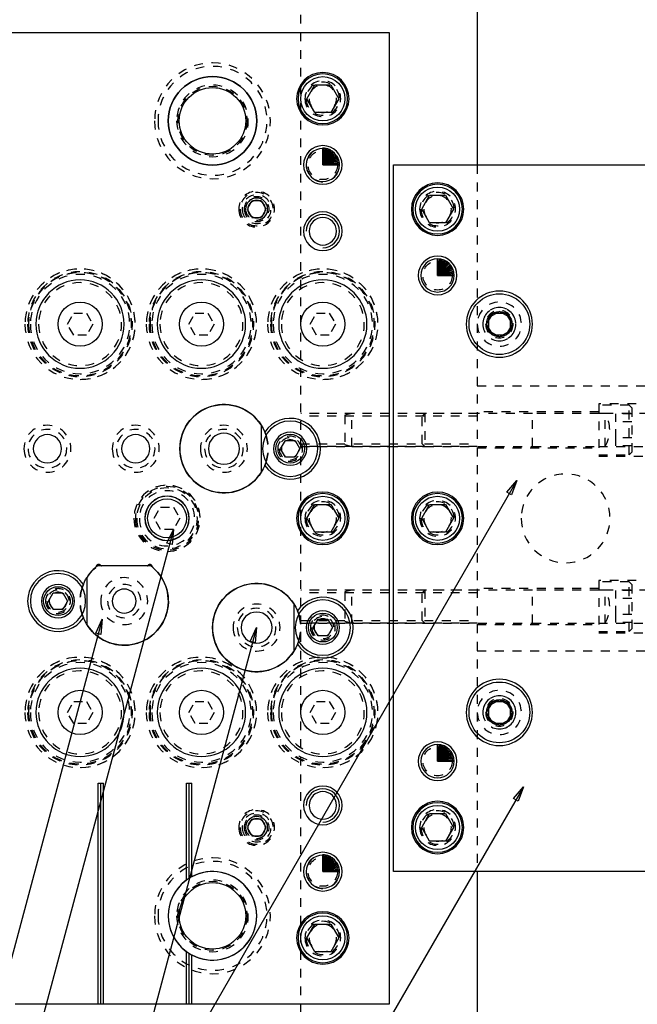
# Model space of a CAD drawing. Header units: inches. Extents: x 3 to 289, y 4 to 291.
# Tile 391 of 634: x 43.54 to 50.54, y 224.51 to 235.66. Entities that reach past the tile are written whole.
import ezdxf

# ---------------------------------------------------------------- set-up
doc = ezdxf.new("R2010")
doc.units = ezdxf.units.IN
doc.header["$LTSCALE"] = 0.5
doc.header["$MEASUREMENT"] = 0
doc.linetypes.add('HIDDEN', pattern=[0.225, 0.15, -0.075])
doc.layers.add('DIE', color=7, linetype='Continuous')

# ---------------------------------------------------------------- blocks, each defined once
blk = doc.blocks.new('ArrowheadClosed')
at = {"color": 0}
for p, q in [((0, 0), (-1, 0.176)), ((-1, 0.176), (-1, -0.176)), ((-1, -0.176), (0, 0))]:
    blk.add_line(p, q, dxfattribs=at)

msp = doc.modelspace()

# ---------------------------------------------------------------- linework, layer by layer
at = {"layer": 'DIE', "color": 254, "linetype": 'HIDDEN'}
for p, q in [((46.727, 219.016), (46.727, 245.516)), ((48.727, 234.016), (48.727, 226.016)), ((46.173, 233.61), (46.119, 233.516)), ((46.119, 233.516), (46.173, 233.423)), ((46.282, 233.61), (46.173, 233.61)), ((46.336, 233.516), (46.282, 233.61)), ((46.282, 233.423), (46.336, 233.516)), ((46.173, 233.423), (46.282, 233.423)), ((44.083, 232.214), (44.155, 232.339)), ((44.155, 232.339), (44.3, 232.339)), ((44.3, 232.339), (44.372, 232.214)), ((45.458, 232.214), (45.53, 232.339)), ((45.53, 232.339), (45.675, 232.339)), ((45.675, 232.339), (45.747, 232.214)), ((46.833, 232.214), (46.905, 232.339)), ((46.905, 232.339), (47.05, 232.339)), ((47.05, 232.339), (47.122, 232.214)), ((44.155, 232.089), (44.083, 232.214)), ((44.372, 232.214), (44.3, 232.089)), ((45.53, 232.089), (45.458, 232.214)), ((45.747, 232.214), (45.675, 232.089)), ((46.905, 232.089), (46.833, 232.214)), ((47.122, 232.214), (47.05, 232.089)), ((44.3, 232.089), (44.155, 232.089)), ((45.675, 232.089), (45.53, 232.089)), ((47.05, 232.089), (46.905, 232.089)), ((48.727, 231.516), (50.727, 231.516)), ((50.102, 231.313), (50.102, 230.72)), ((50.727, 231.313), (50.102, 231.313)), ((50.446, 231.298), (50.102, 231.298)), ((50.446, 230.735), (50.446, 231.298)), ((50.477, 231.266), (50.446, 231.298)), ((48.134, 231.204), (46.727, 231.204)), ((48.727, 231.204), (46.727, 231.204)), ((47.307, 231.204), (47.227, 231.183)), ((47.227, 231.183), (47.227, 230.85)), ((47.307, 230.829), (47.307, 231.204)), ((48.134, 231.204), (47.307, 231.204)), ((48.134, 231.204), (48.102, 231.173)), ((48.134, 231.204), (48.134, 230.829)), ((49.352, 231.204), (48.134, 231.204)), ((50.102, 231.22), (48.727, 231.22)), ((49.352, 230.829), (49.352, 231.204)), ((50.102, 231.204), (49.352, 231.204)), ((50.177, 231.204), (50.102, 231.204)), ((50.665, 231.204), (50.102, 231.204)), ((50.177, 230.829), (50.177, 231.204)), ((50.295, 231.107), (50.295, 231.197)), ((50.477, 231.197), (50.295, 231.197)), ((50.477, 231.266), (50.477, 230.766)), ((48.727, 231.173), (46.727, 231.173)), ((48.102, 230.86), (48.102, 231.173)), ((50.295, 230.926), (50.295, 231.107)), ((50.477, 231.107), (50.295, 231.107)), ((46.727, 230.86), (48.727, 230.86)), ((47.227, 230.85), (47.307, 230.829)), ((48.102, 230.86), (48.134, 230.829)), ((50.477, 230.926), (50.295, 230.926)), ((50.295, 230.836), (50.295, 230.926)), ((46.727, 230.829), (48.134, 230.829)), ((48.727, 230.829), (46.727, 230.829)), ((47.307, 230.829), (48.134, 230.829)), ((48.134, 230.829), (49.352, 230.829)), ((48.727, 230.813), (50.102, 230.813)), ((49.352, 230.829), (50.102, 230.829)), ((50.102, 230.829), (50.177, 230.829)), ((50.102, 230.829), (50.665, 230.829)), ((50.102, 230.735), (50.446, 230.735)), ((50.477, 230.836), (50.295, 230.836)), ((50.446, 230.735), (50.477, 230.766)), ((50.102, 230.72), (50.727, 230.72)), ((45.067, 230.016), (45.139, 230.141)), ((45.139, 230.141), (45.284, 230.141)), ((45.284, 230.141), (45.356, 230.016)), ((45.139, 229.891), (45.067, 230.016)), ((45.356, 230.016), (45.284, 229.891)), ((45.284, 229.891), (45.139, 229.891)), ((50.102, 229.313), (50.102, 228.72)), ((50.727, 229.313), (50.102, 229.313)), ((50.446, 229.298), (50.102, 229.298)), ((50.446, 228.735), (50.446, 229.298)), ((50.477, 229.266), (50.446, 229.298)), ((48.134, 229.204), (46.727, 229.204)), ((48.727, 229.204), (46.727, 229.204)), ((48.727, 229.173), (46.727, 229.173)), ((47.307, 229.204), (47.227, 229.183)), ((47.227, 229.183), (47.227, 228.85)), ((47.307, 228.829), (47.307, 229.204)), ((48.134, 229.204), (47.307, 229.204)), ((48.134, 229.204), (48.102, 229.173)), ((48.102, 228.86), (48.102, 229.173)), ((48.134, 229.204), (48.134, 228.829)), ((49.352, 229.204), (48.134, 229.204)), ((50.102, 229.22), (48.727, 229.22)), ((49.352, 228.829), (49.352, 229.204)), ((50.102, 229.204), (49.352, 229.204)), ((50.177, 229.204), (50.102, 229.204)), ((50.665, 229.204), (50.102, 229.204)), ((50.177, 228.829), (50.177, 229.204)), ((50.295, 229.107), (50.295, 229.197)), ((50.477, 229.197), (50.295, 229.197)), ((50.477, 229.266), (50.477, 228.766)), ((50.477, 229.107), (50.295, 229.107)), ((50.295, 228.926), (50.295, 229.107)), ((46.727, 228.86), (48.727, 228.86)), ((47.227, 228.85), (47.307, 228.829)), ((48.102, 228.86), (48.134, 228.829)), ((50.477, 228.926), (50.295, 228.926)), ((50.295, 228.836), (50.295, 228.926)), ((50.477, 228.836), (50.295, 228.836)), ((46.727, 228.829), (48.134, 228.829)), ((48.727, 228.829), (46.727, 228.829)), ((47.307, 228.829), (48.134, 228.829)), ((48.134, 228.829), (49.352, 228.829)), ((48.727, 228.813), (50.102, 228.813)), ((49.352, 228.829), (50.102, 228.829)), ((50.102, 228.829), (50.177, 228.829)), ((50.102, 228.829), (50.665, 228.829)), ((50.102, 228.735), (50.446, 228.735)), ((50.446, 228.735), (50.477, 228.766)), ((50.102, 228.72), (50.727, 228.72)), ((48.727, 228.516), (50.727, 228.516)), ((44.083, 227.819), (44.155, 227.944)), ((44.155, 227.944), (44.3, 227.944)), ((44.3, 227.944), (44.372, 227.819)), ((45.458, 227.819), (45.53, 227.944)), ((45.53, 227.944), (45.675, 227.944)), ((45.675, 227.944), (45.747, 227.819)), ((46.833, 227.819), (46.905, 227.944)), ((46.905, 227.944), (47.05, 227.944)), ((47.05, 227.944), (47.122, 227.819)), ((44.155, 227.694), (44.083, 227.819)), ((44.372, 227.819), (44.3, 227.694)), ((45.53, 227.694), (45.458, 227.819)), ((45.747, 227.819), (45.675, 227.694)), ((46.905, 227.694), (46.833, 227.819)), ((47.122, 227.819), (47.05, 227.694)), ((44.3, 227.694), (44.155, 227.694)), ((45.675, 227.694), (45.53, 227.694)), ((47.05, 227.694), (46.905, 227.694)), ((46.173, 226.61), (46.119, 226.516)), ((46.282, 226.61), (46.173, 226.61)), ((46.336, 226.516), (46.282, 226.61)), ((46.119, 226.516), (46.173, 226.423)), ((46.282, 226.423), (46.336, 226.516)), ((46.173, 226.423), (46.282, 226.423))]:
    msp.add_line(p, q, dxfattribs=at)
at = {"layer": 'DIE', "color": 254, "linetype": 'Continuous'}
for p, q in [((48.727, 245.516), (48.727, 234.016)), ((48.727, 226.016), (48.727, 219.016))]:
    msp.add_line(p, q, dxfattribs=at)
at = {"layer": 'DIE', "color": 9, "linetype": 'Continuous'}
for p, q in [((38.227, 235.516), (47.727, 235.516)), ((47.727, 235.516), (47.727, 224.516)), ((47.777, 226.016), (47.777, 234.016)), ((47.777, 234.016), (53.277, 234.016)), ((46.277, 231.075), (46.277, 230.533)), ((45.027, 229.479), (44.427, 229.479)), ((44.986, 229.479), (44.469, 229.479)), ((44.307, 228.808), (44.307, 229.35)), ((46.647, 229.05), (46.647, 228.508)), ((44.431, 227.016), (44.493, 227.016)), ((44.431, 224.516), (44.431, 227.016)), ((44.462, 224.516), (44.462, 227.016)), ((44.493, 224.516), (44.493, 227.016)), ((45.431, 227.016), (45.493, 227.016)), ((45.431, 225.92), (45.431, 227.016)), ((45.462, 225.941), (45.462, 227.016)), ((45.493, 225.959), (45.493, 227.016)), ((53.277, 226.016), (47.777, 226.016)), ((45.431, 224.516), (45.431, 225.113)), ((45.462, 224.516), (45.462, 225.092)), ((45.493, 224.516), (45.493, 225.074)), ((44.431, 224.516), (43.493, 224.516)), ((44.462, 224.516), (44.431, 224.516)), ((44.493, 224.516), (44.462, 224.516)), ((45.431, 224.516), (44.493, 224.516)), ((45.462, 224.516), (45.431, 224.516)), ((45.493, 224.516), (45.462, 224.516)), ((47.727, 224.516), (45.493, 224.516))]:
    msp.add_line(p, q, dxfattribs=at)
at = {"layer": 'DIE', "color": 132, "linetype": 'Continuous'}
for p, q in [((46.797, 234.766), (46.887, 234.923)), ((46.887, 234.923), (47.068, 234.923)), ((47.068, 234.923), (47.158, 234.766)), ((46.887, 234.61), (46.797, 234.766)), ((47.158, 234.766), (47.068, 234.61)), ((47.068, 234.61), (46.887, 234.61)), ((48.097, 233.516), (48.187, 233.673)), ((48.187, 233.673), (48.368, 233.673)), ((48.368, 233.673), (48.458, 233.516)), ((48.187, 233.36), (48.097, 233.516)), ((48.458, 233.516), (48.368, 233.36)), ((48.368, 233.36), (48.187, 233.36)), ((46.499, 230.804), (46.553, 230.898)), ((46.553, 230.898), (46.662, 230.898)), ((46.662, 230.898), (46.716, 230.804)), ((46.553, 230.71), (46.499, 230.804)), ((46.716, 230.804), (46.662, 230.71)), ((46.662, 230.71), (46.553, 230.71)), ((46.797, 230.016), (46.887, 230.173)), ((46.887, 230.173), (47.068, 230.173)), ((47.068, 230.173), (47.158, 230.016)), ((48.097, 230.016), (48.187, 230.173)), ((48.187, 230.173), (48.368, 230.173)), ((48.368, 230.173), (48.458, 230.016)), ((46.887, 229.86), (46.797, 230.016)), ((47.158, 230.016), (47.068, 229.86)), ((48.187, 229.86), (48.097, 230.016)), ((48.458, 230.016), (48.368, 229.86)), ((47.068, 229.86), (46.887, 229.86)), ((48.368, 229.86), (48.187, 229.86)), ((43.869, 229.079), (43.923, 229.173)), ((43.923, 229.173), (44.032, 229.173)), ((44.032, 229.173), (44.086, 229.079)), ((43.923, 228.985), (43.869, 229.079)), ((44.086, 229.079), (44.032, 228.985)), ((44.032, 228.985), (43.923, 228.985)), ((46.869, 228.779), (46.923, 228.873)), ((46.923, 228.873), (47.032, 228.873)), ((47.032, 228.873), (47.086, 228.779)), ((46.923, 228.685), (46.869, 228.779)), ((47.086, 228.779), (47.032, 228.685)), ((47.032, 228.685), (46.923, 228.685)), ((48.097, 226.516), (48.187, 226.673)), ((48.187, 226.673), (48.368, 226.673)), ((48.368, 226.673), (48.458, 226.516)), ((48.187, 226.36), (48.097, 226.516)), ((48.458, 226.516), (48.368, 226.36)), ((48.368, 226.36), (48.187, 226.36)), ((46.797, 225.266), (46.887, 225.423)), ((46.887, 225.423), (47.068, 225.423)), ((47.068, 225.423), (47.158, 225.266)), ((46.887, 225.11), (46.797, 225.266)), ((47.158, 225.266), (47.068, 225.11)), ((47.068, 225.11), (46.887, 225.11))]:
    msp.add_line(p, q, dxfattribs=at)
at = {"layer": 'DIE', "color": 100, "linetype": 'Continuous'}
for p, q in [((46.977, 234.016), (46.977, 234.204)), ((46.977, 234.016), (46.994, 234.203)), ((46.977, 234.016), (47.01, 234.201)), ((46.977, 234.016), (47.026, 234.198)), ((46.977, 234.016), (47.042, 234.193)), ((46.977, 234.016), (47.057, 234.186)), ((46.977, 234.016), (47.071, 234.179)), ((46.977, 234.016), (47.085, 234.17)), ((46.977, 234.016), (47.098, 234.16)), ((46.977, 234.016), (47.11, 234.149)), ((46.977, 234.016), (47.121, 234.137)), ((46.977, 234.016), (47.131, 234.124)), ((46.977, 234.016), (47.14, 234.11)), ((46.977, 234.016), (47.147, 234.096)), ((46.977, 234.016), (47.154, 234.081)), ((46.977, 234.016), (47.158, 234.065)), ((46.977, 234.016), (47.162, 234.049)), ((46.977, 234.016), (47.164, 234.033)), ((46.977, 234.016), (47.165, 234.016)), ((48.277, 232.766), (48.277, 232.954)), ((48.277, 232.766), (48.294, 232.953)), ((48.277, 232.766), (48.31, 232.951)), ((48.277, 232.766), (48.326, 232.948)), ((48.277, 232.766), (48.342, 232.943)), ((48.277, 232.766), (48.357, 232.936)), ((48.277, 232.766), (48.371, 232.929)), ((48.277, 232.766), (48.385, 232.92)), ((48.277, 232.766), (48.398, 232.91)), ((48.277, 232.766), (48.41, 232.899)), ((48.277, 232.766), (48.421, 232.887)), ((48.277, 232.766), (48.431, 232.874)), ((48.277, 232.766), (48.44, 232.86)), ((48.277, 232.766), (48.447, 232.846)), ((48.277, 232.766), (48.454, 232.831)), ((48.277, 232.766), (48.458, 232.815)), ((48.277, 232.766), (48.462, 232.799)), ((48.277, 232.766), (48.464, 232.783)), ((48.277, 232.766), (48.465, 232.766)), ((48.277, 227.266), (48.277, 227.454)), ((48.277, 227.266), (48.294, 227.453)), ((48.277, 227.266), (48.31, 227.451)), ((48.277, 227.266), (48.326, 227.448)), ((48.277, 227.266), (48.342, 227.443)), ((48.277, 227.266), (48.357, 227.436)), ((48.277, 227.266), (48.371, 227.429)), ((48.277, 227.266), (48.385, 227.42)), ((48.277, 227.266), (48.398, 227.41)), ((48.277, 227.266), (48.41, 227.399)), ((48.277, 227.266), (48.421, 227.387)), ((48.277, 227.266), (48.431, 227.374)), ((48.277, 227.266), (48.44, 227.36)), ((48.277, 227.266), (48.447, 227.346)), ((48.277, 227.266), (48.454, 227.331)), ((48.277, 227.266), (48.458, 227.315)), ((48.277, 227.266), (48.462, 227.299)), ((48.277, 227.266), (48.464, 227.283)), ((48.277, 227.266), (48.465, 227.266)), ((46.977, 226.016), (46.977, 226.204)), ((46.977, 226.016), (46.994, 226.203)), ((46.977, 226.016), (47.01, 226.201)), ((46.977, 226.016), (47.026, 226.198)), ((46.977, 226.016), (47.042, 226.193)), ((46.977, 226.016), (47.057, 226.186)), ((46.977, 226.016), (47.071, 226.179)), ((46.977, 226.016), (47.085, 226.17)), ((46.977, 226.016), (47.098, 226.16)), ((46.977, 226.016), (47.11, 226.149)), ((46.977, 226.016), (47.121, 226.137)), ((46.977, 226.016), (47.131, 226.124)), ((46.977, 226.016), (47.14, 226.11)), ((46.977, 226.016), (47.147, 226.096)), ((46.977, 226.016), (47.154, 226.081)), ((46.977, 226.016), (47.158, 226.065)), ((46.977, 226.016), (47.162, 226.049)), ((46.977, 226.016), (47.164, 226.033)), ((46.977, 226.016), (47.165, 226.016))]:
    msp.add_line(p, q, dxfattribs=at)
at = {"layer": 'DIE', "color": 136, "linetype": 'Continuous'}
for p, q in [((48.833, 232.214), (48.905, 232.339)), ((48.905, 232.339), (49.05, 232.339)), ((49.05, 232.339), (49.122, 232.214)), ((48.905, 232.089), (48.833, 232.214)), ((49.122, 232.214), (49.05, 232.089)), ((49.05, 232.089), (48.905, 232.089)), ((48.833, 227.819), (48.905, 227.944)), ((48.905, 227.944), (49.05, 227.944)), ((49.05, 227.944), (49.122, 227.819)), ((48.905, 227.694), (48.833, 227.819)), ((49.122, 227.819), (49.05, 227.694)), ((49.05, 227.694), (48.905, 227.694))]:
    msp.add_line(p, q, dxfattribs=at)
at = {"layer": 'DIE', "color": 4, "linetype": 'Continuous'}
for p, q in [((48.977, 232.358), (48.852, 232.286)), ((49.102, 232.286), (48.977, 232.358)), ((48.852, 232.286), (48.852, 232.142)), ((49.102, 232.142), (49.102, 232.286)), ((48.852, 232.142), (48.977, 232.07)), ((48.977, 232.07), (49.102, 232.142)), ((48.977, 227.963), (48.852, 227.891)), ((49.102, 227.891), (48.977, 227.963)), ((48.852, 227.891), (48.852, 227.747)), ((49.102, 227.747), (49.102, 227.891)), ((48.852, 227.747), (48.977, 227.675)), ((48.977, 227.675), (49.102, 227.747))]:
    msp.add_line(p, q, dxfattribs=at)
at = {"layer": 'DIE', "color": 56, "linetype": 'Continuous'}
for p, q in [((49.174, 230.444), (45.341, 223.805)), ((45.284, 229.891), (43.599, 223.606)), ((44.477, 228.873), (42.726, 222.337)), ((46.227, 228.779), (44.475, 222.238)), ((49.249, 226.978), (46.223, 221.736))]:
    msp.add_line(p, q, dxfattribs=at)
at = {"layer": 'DIE', "color": 254, "linetype": 'HIDDEN', "extrusion": (0, 0, -1)}
for centre, radius in [((-45.727, 234.516), 0.656), ((-45.727, 234.516), 0.617), ((-46.977, 234.766), 0.203), ((-45.727, 234.516), 0.406), ((-46.977, 234.766), 0.188), ((-46.977, 234.766), 0.156), ((-46.977, 234.016), 0.19), ((-46.227, 233.516), 0.203), ((-46.227, 233.516), 0.188), ((-46.227, 233.516), 0.163), ((-46.227, 233.516), 0.141), ((-46.227, 233.516), 0.125), ((-48.277, 233.516), 0.203), ((-48.277, 233.516), 0.188), ((-48.277, 233.516), 0.156), ((-44.227, 232.214), 0.625), ((-44.227, 232.214), 0.594), ((-44.227, 232.214), 0.586), ((-44.227, 232.214), 0.583), ((-44.227, 232.214), 0.563), ((-45.602, 232.214), 0.625), ((-45.602, 232.214), 0.594), ((-45.602, 232.214), 0.586), ((-45.602, 232.214), 0.583), ((-45.602, 232.214), 0.563), ((-46.977, 232.214), 0.625), ((-46.977, 232.214), 0.594), ((-46.977, 232.214), 0.586), ((-46.977, 232.214), 0.583), ((-46.977, 232.214), 0.563), ((-44.227, 232.214), 0.47), ((-45.602, 232.214), 0.47), ((-46.977, 232.214), 0.47), ((-48.977, 232.214), 0.25), ((-48.977, 232.214), 0.188), ((-48.977, 232.214), 0.156), ((-43.857, 230.804), 0.266), ((-44.857, 230.804), 0.266), ((-45.857, 230.804), 0.266), ((-43.857, 230.804), 0.219), ((-44.857, 230.804), 0.219), ((-45.857, 230.804), 0.219), ((-46.607, 230.804), 0.141), ((-46.607, 230.804), 0.125), ((-46.607, 230.804), 0.1), ((-49.727, 230.016), 0.503), ((-45.212, 230.016), 0.375), ((-45.212, 230.016), 0.359), ((-45.212, 230.016), 0.344), ((-45.212, 230.016), 0.313), ((-46.977, 230.016), 0.203), ((-46.977, 230.016), 0.188), ((-46.977, 230.016), 0.156), ((-48.277, 230.016), 0.203), ((-48.277, 230.016), 0.188), ((-48.277, 230.016), 0.156), ((-44.727, 229.079), 0.266), ((-43.977, 229.079), 0.141), ((-43.977, 229.079), 0.125), ((-43.977, 229.079), 0.1), ((-44.727, 229.079), 0.188), ((-46.227, 228.779), 0.266), ((-46.227, 228.779), 0.219), ((-46.977, 228.779), 0.141), ((-46.977, 228.779), 0.125), ((-46.977, 228.779), 0.1), ((-44.227, 227.819), 0.625), ((-44.227, 227.819), 0.594), ((-44.227, 227.819), 0.586), ((-44.227, 227.819), 0.583), ((-45.602, 227.819), 0.625), ((-45.602, 227.819), 0.594), ((-45.602, 227.819), 0.586), ((-45.602, 227.819), 0.583), ((-46.977, 227.819), 0.625), ((-46.977, 227.819), 0.594), ((-46.977, 227.819), 0.586), ((-46.977, 227.819), 0.583), ((-44.227, 227.819), 0.563), ((-44.227, 227.819), 0.47), ((-45.602, 227.819), 0.563), ((-45.602, 227.819), 0.47), ((-46.977, 227.819), 0.563), ((-46.977, 227.819), 0.47), ((-48.977, 227.819), 0.25), ((-48.977, 227.819), 0.188), ((-48.977, 227.819), 0.156), ((-46.227, 226.516), 0.203), ((-48.277, 226.516), 0.203), ((-46.227, 226.516), 0.188), ((-46.227, 226.516), 0.163), ((-46.227, 226.516), 0.141), ((-46.227, 226.516), 0.125), ((-48.277, 226.516), 0.188), ((-48.277, 226.516), 0.156), ((-45.727, 225.516), 0.656), ((-46.977, 226.016), 0.19), ((-45.727, 225.516), 0.617), ((-45.727, 225.516), 0.406), ((-46.977, 225.266), 0.203), ((-46.977, 225.266), 0.188), ((-46.977, 225.266), 0.156)]:
    msp.add_circle(centre, radius, dxfattribs=at)
at = {"layer": 'DIE', "color": 9, "linetype": 'Continuous', "extrusion": (0, 0, -1)}
for centre, radius in [((-45.727, 234.516), 0.501), ((-46.977, 234.766), 0.297), ((-46.977, 234.016), 0.219), ((-46.977, 234.016), 0.188), ((-48.277, 233.516), 0.297), ((-46.227, 233.516), 0.1), ((-46.977, 233.266), 0.219), ((-46.977, 233.266), 0.156), ((-48.277, 232.766), 0.219), ((-48.277, 232.766), 0.188), ((-44.227, 232.214), 0.5), ((-44.227, 232.214), 0.5), ((-45.602, 232.214), 0.5), ((-45.602, 232.214), 0.5), ((-46.977, 232.214), 0.5), ((-46.977, 232.214), 0.5), ((-46.607, 230.804), 0.313), ((-43.857, 230.804), 0.16), ((-44.857, 230.804), 0.16), ((-45.857, 230.804), 0.176), ((-46.977, 230.016), 0.297), ((-48.277, 230.016), 0.297), ((-45.212, 230.016), 0.251), ((-45.212, 230.016), 0.25), ((-43.977, 229.079), 0.313), ((-44.727, 229.079), 0.136), ((-46.977, 228.779), 0.313), ((-46.227, 228.779), 0.176), ((-44.227, 227.819), 0.5), ((-44.227, 227.819), 0.5), ((-45.602, 227.819), 0.5), ((-45.602, 227.819), 0.5), ((-46.977, 227.819), 0.5), ((-46.977, 227.819), 0.5), ((-48.277, 227.266), 0.219), ((-48.277, 227.266), 0.188), ((-46.977, 226.766), 0.219), ((-46.977, 226.766), 0.156), ((-48.277, 226.516), 0.297), ((-46.227, 226.516), 0.1), ((-46.977, 226.016), 0.219), ((-46.977, 226.016), 0.188), ((-45.727, 225.516), 0.501), ((-46.977, 225.266), 0.297)]:
    msp.add_circle(centre, radius, dxfattribs=at)
at = {"layer": 'DIE', "color": 9, "linetype": 'Continuous'}
for centre, radius in [((45.727, 234.516), 0.501), ((45.727, 234.516), 0.376), ((44.227, 232.214), 0.25), ((45.602, 232.214), 0.25), ((46.977, 232.214), 0.25), ((44.227, 227.819), 0.25), ((45.602, 227.819), 0.25), ((46.977, 227.819), 0.25), ((45.727, 225.516), 0.376)]:
    msp.add_circle(centre, radius, dxfattribs=at)
at = {"layer": 'DIE', "color": 132, "linetype": 'Continuous', "extrusion": (0, 0, -1)}
for centre, radius in [((-46.977, 234.766), 0.281), ((-48.277, 233.516), 0.281), ((-46.607, 230.804), 0.188), ((-46.977, 230.016), 0.281), ((-48.277, 230.016), 0.281), ((-43.977, 229.079), 0.188), ((-46.977, 228.779), 0.188), ((-48.277, 226.516), 0.281), ((-46.977, 225.266), 0.281)]:
    msp.add_circle(centre, radius, dxfattribs=at)
at = {"layer": 'DIE', "color": 132, "linetype": 'Continuous'}
for centre, radius in [((46.977, 234.766), 0.25), ((48.277, 233.516), 0.25), ((46.607, 230.804), 0.163), ((46.977, 230.016), 0.25), ((48.277, 230.016), 0.25), ((43.977, 229.079), 0.163), ((46.977, 228.779), 0.163), ((48.277, 226.516), 0.25), ((46.977, 225.266), 0.25)]:
    msp.add_circle(centre, radius, dxfattribs=at)
at = {"layer": 'DIE', "color": 254, "linetype": 'HIDDEN'}
for centre, radius in [((45.727, 234.516), 0.391), ((46.977, 234.016), 0.166), ((48.277, 232.766), 0.166), ((48.277, 227.266), 0.166), ((46.977, 226.016), 0.166), ((45.727, 225.516), 0.391)]:
    msp.add_circle(centre, radius, dxfattribs=at)
at = {"layer": 'DIE', "color": 136, "linetype": 'Continuous', "extrusion": (0, 0, -1)}
for centre in [(-48.977, 232.214), (-48.977, 227.819)]:
    msp.add_circle(centre, 0.375, dxfattribs=at)
at = {"layer": 'DIE', "color": 136, "linetype": 'Continuous'}
for centre in [(48.977, 232.214), (48.977, 227.819)]:
    msp.add_circle(centre, 0.344, dxfattribs=at)
at = {"layer": 'DIE', "color": 2, "linetype": 'Continuous'}
for centre in [(48.977, 232.214), (48.977, 227.819)]:
    msp.add_circle(centre, 0.144, dxfattribs=at)
at = {"layer": 'DIE', "color": 4, "linetype": 'Continuous'}
msp.add_circle((45.212, 230.016), 0.22, dxfattribs=at)
at = {"layer": 'DIE', "color": 2, "linetype": 'Continuous'}
for centre, radius in [((46.227, 233.516), 0.125), ((46.977, 233.266), 0.188), ((46.977, 226.766), 0.188), ((46.227, 226.516), 0.125)]:
    msp.add_arc(centre, radius, 270, 180, dxfattribs=at)
at = {"layer": 'DIE', "color": 254, "linetype": 'HIDDEN'}
for centre, radius, start, end in [((44.227, 232.214), 0.625, 270, 180), ((45.602, 232.214), 0.625, 270, 180), ((46.977, 232.214), 0.625, 270, 180), ((48.977, 232.214), 0.188, 270, 180), ((49.852, 231.016), 0.375, 330, 30), ((45.857, 230.804), 0.5, 342.3876, 17.6124), ((45.212, 230.016), 0.375, 270, 180), ((44.727, 229.079), 0.5, 162.3876, 197.6124), ((49.852, 229.016), 0.375, 330, 30), ((46.227, 228.779), 0.5, 342.3875, 17.6125), ((44.227, 227.819), 0.625, 270, 180), ((45.602, 227.819), 0.625, 270, 180), ((46.977, 227.819), 0.625, 270, 180), ((48.977, 227.819), 0.188, 270, 180)]:
    msp.add_arc(centre, radius, start, end, dxfattribs=at)
at = {"layer": 'DIE', "color": 9, "linetype": 'Continuous', "extrusion": (0, 0, -1)}
for centre, start, end in [((-45.857, 230.804), 202.2135, 157.7865), ((-45.857, 230.804), 157.7865, 162.3876), ((-45.857, 230.804), 197.6124, 202.2135), ((-44.727, 229.079), 22.2135, 49.7096), ((-44.727, 229.079), 130.2904, 337.7865), ((-46.227, 228.779), 202.2135, 157.7865), ((-44.727, 229.079), 17.6124, 22.2135), ((-46.227, 228.779), 157.7865, 162.3875), ((-44.727, 229.079), 337.7865, 342.3876), ((-46.227, 228.779), 197.6125, 202.2135)]:
    msp.add_arc(centre, 0.5, start, end, dxfattribs=at)
at = {"layer": 'DIE', "color": 9, "linetype": 'Continuous'}
for centre, radius, start, end in [((45.857, 230.804), 0.5, 32.8599, 327.1401), ((46.607, 230.804), 0.344, 213.3605, 146.6395), ((45.857, 230.804), 0.5, 17.6124, 22.2135), ((45.857, 230.804), 0.5, 337.7865, 342.3876), ((43.977, 229.079), 0.344, 33.3605, 326.6395), ((44.727, 229.079), 0.5, 126.8699, 147.1401), ((44.727, 229.079), 0.5, 212.8599, 53.1301), ((44.398, 229.468), 0.01, 310.2904, 354.238), ((44.437, 229.464), 0.03, 38.6822, 174.238), ((44.469, 229.489), 0.01, 218.6822, 270), ((44.986, 229.489), 0.01, 270, 321.3178), ((45.017, 229.464), 0.03, 5.762, 141.3178), ((45.057, 229.468), 0.01, 185.762, 229.7096), ((44.727, 229.079), 0.5, 157.7865, 162.3876), ((46.227, 228.779), 0.5, 32.8599, 327.1401), ((46.977, 228.779), 0.344, 213.3605, 146.6395), ((46.227, 228.779), 0.5, 17.6125, 22.2135), ((44.727, 229.079), 0.5, 197.6124, 202.2135), ((46.227, 228.779), 0.5, 337.7865, 342.3875), ((45.727, 225.516), 0.501, 242.142, 117.858), ((45.727, 225.516), 0.501, 126.3044, 233.6956)]:
    msp.add_arc(centre, radius, start, end, dxfattribs=at)
at = {"layer": 'DIE', "color": 254, "linetype": 'HIDDEN', "extrusion": (0, 0, -1)}
for centre, start, end in [((-45.857, 230.804), 162.3876, 197.6124), ((-44.727, 229.079), 342.3876, 17.6124), ((-46.227, 228.779), 162.3875, 197.6125)]:
    msp.add_arc(centre, 0.5, start, end, dxfattribs=at)

# ---------------------------------------------------------------- block references
at = {"layer": 'DIE', "color": 56, "linetype": 'Continuous', "extrusion": (0, 0, -1), "xscale": 0.170138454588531, "yscale": 0.170138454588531, "zscale": 0.170138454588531}
for p, rotation in [((-49.174, 230.444), 119.9999999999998), ((-45.284, 229.891), 105.0000000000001), ((-44.477, 228.873), 104.9999999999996), ((-46.227, 228.779), 105.0000000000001), ((-49.249, 226.978), 119.9999999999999)]:
    msp.add_blockref('ArrowheadClosed', p, dxfattribs=dict(at, rotation=rotation))

doc.saveas('drawing.dxf')
